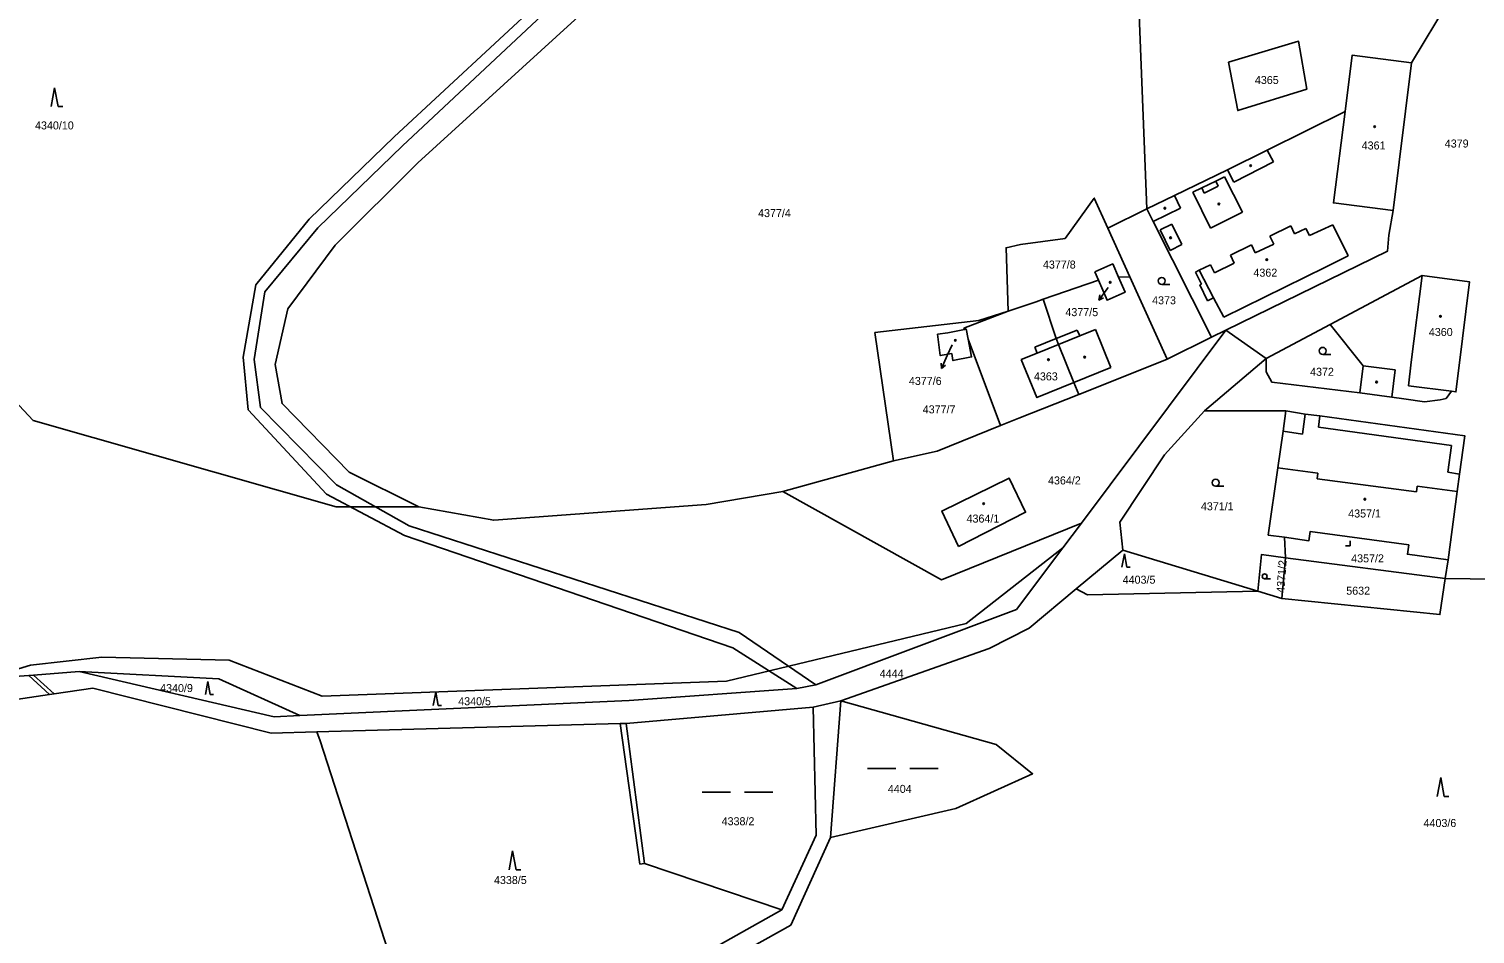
# Model space of a CAD drawing. Extents: x -733394 to -722299, y -1082822 to -1075049.
# Drawn here: x -729666 to -729358.9, y -1077389.5 to -1077197.2 of the extents above; entities that cross this region are included whole.
import ezdxf

# ---------------------------------------------------------------- set-up
doc = ezdxf.new("R2010")
doc.units = 0
for name, color, linetype in [('Hranice parcel', 7, 'Continuous'), ('Parcelní čísla', 7, 'Continuous'), ('Pop  PČ popisy', 7, 'Continuous'), ('Vnitřní kresba', 7, 'Continuous'), ('Značky budov', 7, 'Continuous'), ('Značky kultur', 7, 'Continuous')]:
    doc.layers.add(name, color=color, linetype=linetype)

msp = doc.modelspace()

# ---------------------------------------------------------------- linework, layer by layer
at = {"layer": 'Hranice parcel'}
for p, q in [((-729376.27, -1077235.78), (-729372.38, -1077204.42)), ((-729428.59, -1077235.47), (-729436.9, -1077239.52)), ((-729436.9, -1077239.52), (-729432.19, -1077249.91)), ((-729438.86, -1077250.58), (-729450.64, -1077254.65)), ((-729439.63, -1077248.8), (-729438.86, -1077250.58)), ((-729432.19, -1077249.91), (-729434.63, -1077249.95)), ((-729424.25, -1077267.4), (-729432.19, -1077249.91)), ((-729466.58, -1077263.1), (-729459.65, -1077281.46)), ((-729442.45, -1077302.19), (-729411.81, -1077261.2)), ((-729424.25, -1077267.4), (-729414.87, -1077262.69)), ((-729414.87, -1077262.69), (-729411.81, -1077261.2)), ((-729416.35, -1077278.35), (-729399.06, -1077278.37)), ((-729482.41, -1077288.99), (-729505.89, -1077295.5)), ((-729442.45, -1077302.19), (-729446.43, -1077307.47)), ((-729399.39, -1077305.21), (-729399.12, -1077309.57)), ((-729443.61, -1077316.17), (-729433.73, -1077307.91)), ((-729433.73, -1077307.91), (-729405.05, -1077316.64)), ((-729399.12, -1077309.57), (-729399.92, -1077318.2)), ((-729399.12, -1077309.57), (-729365.21, -1077313.97)), ((-729365.21, -1077313.97), (-729364.63, -1077309.99)), ((-729399.92, -1077318.2), (-729405.05, -1077316.64)), ((-729499.44, -1077341.31), (-729493.63, -1077339.93)), ((-729493.63, -1077339.93), (-729495.77, -1077368.99)), ((-729499.44, -1077341.31), (-729539.16, -1077344.74)), ((-729604.9, -1077346.55), (-729540.48, -1077344.73)), ((-729540.48, -1077344.73), (-729536.31, -1077374.62)), ((-729539.16, -1077344.74), (-729540.48, -1077344.73)), ((-729604.9, -1077346.55), (-729614.6, -1077346.82))]:
    msp.add_line(p, q, dxfattribs=at)
for points in [[(-729428.59, -1077235.47), (-729431.11, -1077172.57), (-729438.5, -1077139.23)], [(-729583.25, -1077298.72), (-729600.75, -1077298.72), (-729665.14, -1077280.41), (-729731.96, -1077208.81), (-729685.14, -1077184.36), (-729609.91, -1077166.59), (-729529.28, -1077157.49), (-729503.29, -1077151.15)], [(-729502.47, -1077152.47), (-729519.35, -1077167.56), (-729550.07, -1077195.28), (-729583.44, -1077225.65), (-729600.98, -1077243.16), (-729611.03, -1077256.67), (-729613.75, -1077268.48), (-729612.26, -1077276.81), (-729598, -1077291.35), (-729583.25, -1077298.72)], [(-729365.79, -1077150.42), (-729364.52, -1077191.42), (-729372.38, -1077204.42)], [(-729394.64, -1077210.04), (-729396.38, -1077199.83), (-729411.24, -1077204.3), (-729409.28, -1077214.58), (-729394.64, -1077210.04)], [(-729372.38, -1077204.42), (-729385, -1077202.81), (-729386.51, -1077214.73)], [(-729386.51, -1077214.73), (-729403.05, -1077222.98), (-729411.5, -1077227.12), (-729422.75, -1077232.62), (-729428.59, -1077235.47)], [(-729386.51, -1077214.73), (-729388.96, -1077234.18), (-729376.27, -1077235.78)], [(-729458.04, -1077257.18), (-729458.51, -1077243.72), (-729455.4, -1077243.04), (-729445.96, -1077241.77), (-729439.78, -1077233.17), (-729436.9, -1077239.52)], [(-729428.59, -1077235.47), (-729427.29, -1077238.14), (-729414.87, -1077262.69)], [(-729411.81, -1077261.2), (-729377.46, -1077244.4), (-729377.2, -1077241.02), (-729376.27, -1077235.78)], [(-729434.63, -1077249.95), (-729435.85, -1077247.15), (-729439.63, -1077248.8)], [(-729434.63, -1077249.95), (-729433.23, -1077253.17), (-729437.03, -1077254.84), (-729438.86, -1077250.58)], [(-729389.63, -1077259.97), (-729370.15, -1077249.62), (-729360.07, -1077250.92), (-729362.31, -1077269.29), (-729362.96, -1077274.32), (-729363.91, -1077274.2), (-729365.05, -1077275.72), (-729366.31, -1077276.03), (-729369.62, -1077276.42), (-729374.02, -1077275.8), (-729376.56, -1077275.46), (-729383.36, -1077274.5)], [(-729482.41, -1077288.99), (-729486.36, -1077261.73), (-729464.27, -1077259.19), (-729458.04, -1077257.18)], [(-729458.04, -1077257.18), (-729467.44, -1077260.81), (-729467.35, -1077261.04)], [(-729450.64, -1077254.65), (-729452.14, -1077255.17), (-729458.04, -1077257.18)], [(-729389.63, -1077259.97), (-729403.27, -1077267.21), (-729403.26, -1077270.03), (-729402.07, -1077272.22), (-729383.36, -1077274.5)], [(-729389.63, -1077259.97), (-729382.67, -1077268.77), (-729383.36, -1077274.5)], [(-729467.35, -1077261.04), (-729470.85, -1077261.77), (-729473.06, -1077262.06), (-729472.48, -1077266.62), (-729470.05, -1077266.17), (-729469.78, -1077267.66), (-729465.84, -1077266.9), (-729466.58, -1077263.1)], [(-729467.35, -1077261.04), (-729466.99, -1077260.96), (-729466.58, -1077263.1)], [(-729411.81, -1077261.2), (-729403.27, -1077267.21), (-729416.35, -1077278.35)], [(-729459.65, -1077281.46), (-729455.8, -1077279.93), (-729443.08, -1077274.87), (-729436.83, -1077272.39), (-729424.25, -1077267.4)], [(-729433.73, -1077307.91), (-729434.33, -1077302.02), (-729424.87, -1077287.68), (-729416.35, -1077278.35)], [(-729399.06, -1077278.37), (-729399.67, -1077282.69), (-729400.76, -1077290.45), (-729402.83, -1077304.74), (-729399.39, -1077305.21)], [(-729364.63, -1077309.99), (-729362.72, -1077295.48), (-729362.21, -1077291.79), (-729361.04, -1077283.68), (-729391.86, -1077279.42), (-729395, -1077279.07), (-729399.06, -1077278.37)], [(-729459.65, -1077281.46), (-729473.12, -1077286.92), (-729482.41, -1077288.99)], [(-729468.62, -1077307.13), (-729454.35, -1077299.87), (-729457.86, -1077292.63), (-729472.16, -1077299.65), (-729468.62, -1077307.13)], [(-729583.25, -1077298.72), (-729567.31, -1077301.6), (-729522.2, -1077298.21), (-729505.89, -1077295.5)], [(-729505.89, -1077295.5), (-729472.19, -1077314.22), (-729442.45, -1077302.19)], [(-729399.39, -1077305.21), (-729394.18, -1077305.93), (-729393.91, -1077303.94), (-729372.97, -1077306.81), (-729373.25, -1077308.81), (-729364.63, -1077309.99)], [(-729446.43, -1077307.47), (-729466.97, -1077323.54), (-729517.89, -1077335.78), (-729603.73, -1077338.92), (-729623.49, -1077331.3), (-729650.53, -1077330.65), (-729665.69, -1077332.37), (-729675.08, -1077335.23)], [(-729446.43, -1077307.47), (-729456.31, -1077320.56), (-729498.92, -1077336.52), (-729502.92, -1077337.31), (-729538.58, -1077339.87), (-729608.48, -1077343.07)], [(-729405.05, -1077316.64), (-729404.22, -1077308.84), (-729399.12, -1077309.57)], [(-729399.92, -1077318.2), (-729366.35, -1077321.61), (-729365.21, -1077313.97)], [(-729365.21, -1077313.97), (-729263.88, -1077315.33), (-729253.24, -1077319.11)], [(-729493.63, -1077339.93), (-729462.09, -1077328.84), (-729453.61, -1077324.54), (-729443.61, -1077316.17)], [(-729443.61, -1077316.17), (-729441.19, -1077317.45), (-729405.05, -1077316.64)], [(-729655.4, -1077333.74), (-729665.04, -1077334.47), (-729666.04, -1077334.55), (-729675.08, -1077335.23)], [(-729608.48, -1077343.07), (-729613.95, -1077343.32), (-729655.4, -1077333.74)], [(-729655.4, -1077333.74), (-729625.69, -1077335.27), (-729608.48, -1077343.07)], [(-729614.6, -1077346.82), (-729652.5, -1077337.26), (-729660.71, -1077338.48), (-729661.7, -1077338.62), (-729673.57, -1077340.38)], [(-729495.77, -1077368.99), (-729469.16, -1077362.83), (-729452.86, -1077355.45), (-729460.59, -1077349.25), (-729493.63, -1077339.93)], [(-729506.11, -1077384.35), (-729498.83, -1077368.47), (-729499.44, -1077341.31)], [(-729550.71, -1077408.05), (-729585.13, -1077407.37), (-729604.21, -1077348.43), (-729604.9, -1077346.55)], [(-729495.77, -1077368.99), (-729504.23, -1077387.61), (-729541.21, -1077408.24)], [(-729536.31, -1077374.62), (-729535.32, -1077374.49), (-729506.11, -1077384.35)], [(-729550.71, -1077408.05), (-729542.64, -1077404.89), (-729506.11, -1077384.35)]]:
    msp.add_lwpolyline(points, dxfattribs=at)
at = {"layer": 'Pop  PČ popisy'}
for p, q in [((-729437.02, -1077252.41), (-729438.83, -1077254.81)), ((-729438.83, -1077254.81), (-729438.62, -1077253.71)), ((-729436.8, -1077252.13), (-729437.02, -1077252.41)), ((-729438.83, -1077254.81), (-729437.82, -1077254.31)), ((-729469.96, -1077264.34), (-729470.98, -1077266.6)), ((-729472.2, -1077269.34), (-729472.25, -1077268.22)), ((-729470.98, -1077266.6), (-729472.2, -1077269.34)), ((-729472.2, -1077269.34), (-729471.34, -1077268.63))]:
    msp.add_line(p, q, dxfattribs=at)
at = {"layer": 'Vnitřní kresba'}
for p, q in [((-729555.38, -1077189.45), (-729588.48, -1077220.12)), ((-729553.76, -1077191.22), (-729586.73, -1077222.03)), ((-729588.48, -1077220.12), (-729606.49, -1077237.64)), ((-729586.73, -1077222.03), (-729604.65, -1077239.48)), ((-729403.05, -1077222.98), (-729401.67, -1077225.43)), ((-729410.15, -1077229.76), (-729401.67, -1077225.43)), ((-729413.98, -1077229.55), (-729416.93, -1077231)), ((-729412.08, -1077228.62), (-729413.98, -1077229.55)), ((-729413.45, -1077230.63), (-729413.98, -1077229.55)), ((-729408.26, -1077236.17), (-729412.08, -1077228.62)), ((-729411.5, -1077227.12), (-729410.15, -1077229.76)), ((-729421.45, -1077235.29), (-729422.75, -1077232.62)), ((-729416.93, -1077231), (-729418.82, -1077231.93)), ((-729418.82, -1077231.93), (-729415.07, -1077239.55)), ((-729416.93, -1077231), (-729416.4, -1077232.08)), ((-729416.4, -1077232.08), (-729413.45, -1077230.63)), ((-729427.29, -1077238.14), (-729421.45, -1077235.29)), ((-729606.49, -1077237.64), (-729617.86, -1077251.59)), ((-729425.79, -1077239.91), (-729423.27, -1077238.66)), ((-729423.27, -1077238.66), (-729421.15, -1077242.99)), ((-729415.07, -1077239.55), (-729408.26, -1077236.17)), ((-729389.08, -1077238.81), (-729394.05, -1077241.12)), ((-729385.83, -1077245.4), (-729389.08, -1077238.81)), ((-729604.65, -1077239.48), (-729615.91, -1077253.04)), ((-729423.63, -1077244.29), (-729425.79, -1077239.91)), ((-729397.99, -1077239.05), (-729402.47, -1077241.21)), ((-729402.47, -1077241.21), (-729401.64, -1077242.92)), ((-729397.22, -1077240.76), (-729397.99, -1077239.05)), ((-729394.81, -1077239.6), (-729397.22, -1077240.76)), ((-729394.05, -1077241.12), (-729394.81, -1077239.6)), ((-729421.15, -1077242.99), (-729423.63, -1077244.29)), ((-729406.39, -1077243.1), (-729410.86, -1077245.27)), ((-729405.56, -1077244.81), (-729406.39, -1077243.1)), ((-729401.64, -1077242.92), (-729405.56, -1077244.81)), ((-729415.08, -1077247.3), (-729417.48, -1077248.46)), ((-729414.25, -1077249.01), (-729415.08, -1077247.3)), ((-729410.04, -1077246.97), (-729414.25, -1077249.01)), ((-729412.27, -1077258.45), (-729390.69, -1077247.8)), ((-729410.86, -1077245.27), (-729410.04, -1077246.97)), ((-729390.69, -1077247.8), (-729385.83, -1077245.4)), ((-729418.28, -1077248.87), (-729417.48, -1077248.46)), ((-729417.01, -1077251.42), (-729418.28, -1077248.87)), ((-729417.48, -1077248.46), (-729414.44, -1077254.33)), ((-729370.15, -1077249.62), (-729372.46, -1077268.02)), ((-729617.86, -1077251.59), (-729620.53, -1077266.92)), ((-729615.91, -1077253.04), (-729618.2, -1077267.45)), ((-729417.36, -1077251.59), (-729417.01, -1077251.42)), ((-729415.69, -1077254.95), (-729417.36, -1077251.59)), ((-729447.89, -1077263.01), (-729450.64, -1077254.65)), ((-729414.44, -1077254.33), (-729415.69, -1077254.95)), ((-729414.44, -1077254.33), (-729412.27, -1077258.45)), ((-729447.89, -1077263.01), (-729452.4, -1077264.83)), ((-729443.37, -1077261.19), (-729447.89, -1077263.01)), ((-729447.36, -1077264.24), (-729447.89, -1077263.01)), ((-729447.36, -1077264.24), (-729442.86, -1077262.44)), ((-729442.86, -1077262.44), (-729443.37, -1077261.19)), ((-729442.86, -1077262.44), (-729439.5, -1077261.08)), ((-729439.5, -1077261.08), (-729436.22, -1077269.17)), ((-729451.9, -1077266.07), (-729455.26, -1077267.43)), ((-729452.4, -1077264.83), (-729451.9, -1077266.07)), ((-729451.9, -1077266.07), (-729447.36, -1077264.24)), ((-729444.08, -1077272.36), (-729447.36, -1077264.24)), ((-729620.53, -1077266.92), (-729619.46, -1077278.1)), ((-729618.2, -1077267.45), (-729616.86, -1077277.63)), ((-729436.22, -1077269.17), (-729444.08, -1077272.36)), ((-729375.86, -1077269.65), (-729382.67, -1077268.77)), ((-729373.04, -1077273.06), (-729372.46, -1077268.02)), ((-729444.08, -1077272.36), (-729443.08, -1077274.87)), ((-729376.56, -1077275.46), (-729375.86, -1077269.65)), ((-729363.91, -1077274.2), (-729373.04, -1077273.06)), ((-729619.46, -1077278.1), (-729602.81, -1077296.07)), ((-729616.86, -1077277.63), (-729600.73, -1077294.03)), ((-729395.51, -1077283.29), (-729395, -1077279.07)), ((-729391.86, -1077279.42), (-729392.15, -1077281.84)), ((-729392.15, -1077281.84), (-729363.88, -1077285.73)), ((-729399.67, -1077282.69), (-729395.51, -1077283.29)), ((-729363.88, -1077285.73), (-729364.67, -1077291.4)), ((-729392.3, -1077291.57), (-729400.76, -1077290.45)), ((-729600.73, -1077294.03), (-729585.26, -1077302.74)), ((-729392.3, -1077291.57), (-729392.45, -1077292.76)), ((-729392.45, -1077292.76), (-729371.34, -1077295.54)), ((-729364.67, -1077291.4), (-729362.21, -1077291.79)), ((-729602.81, -1077296.07), (-729586.29, -1077304.8)), ((-729371.34, -1077295.54), (-729371.18, -1077294.35)), ((-729371.18, -1077294.35), (-729362.72, -1077295.48)), ((-729585.26, -1077302.74), (-729515.2, -1077325.4)), ((-729586.29, -1077304.8), (-729516.5, -1077328.67)), ((-729515.2, -1077325.4), (-729498.92, -1077336.52)), ((-729516.5, -1077328.67), (-729502.92, -1077337.31)), ((-729661.7, -1077338.62), (-729666.04, -1077334.55)), ((-729665.04, -1077334.47), (-729660.71, -1077338.48)), ((-729535.32, -1077374.49), (-729539.16, -1077344.74))]:
    msp.add_line(p, q, dxfattribs=at)
msp.add_lwpolyline([(-729444.08, -1077272.36), (-729451.94, -1077275.54), (-729455.26, -1077267.43)], dxfattribs=at)
at = {"layer": 'Značky budov'}
for centre in [(-729380.2, -1077217.99), (-729406.54, -1077226.27), (-729424.78, -1077235.31), (-729413.3, -1077234.41), (-729423.56, -1077241.58), (-729403.12, -1077246.22), (-729436.38, -1077251.04), (-729366.24, -1077258.28), (-729469.27, -1077263.37), (-729449.5, -1077267.48), (-729441.79, -1077266.94), (-729379.81, -1077272.24), (-729382.3, -1077297.11), (-729463.26, -1077298.08)]:
    msp.add_circle(centre, 0.175, dxfattribs=at)
at = {"layer": 'Značky kultur'}
for p, q in [((-729660.58, -1077209.7), (-729661.33, -1077213.7)), ((-729659.83, -1077213.7), (-729660.58, -1077209.7)), ((-729659.83, -1077213.7), (-729658.83, -1077213.7)), ((-729425.44, -1077251.5), (-729423.69, -1077251.5)), ((-729391.24, -1077266.36), (-729389.49, -1077266.36)), ((-729413.99, -1077294.36), (-729412.24, -1077294.36)), ((-729385.4, -1077306.99), (-729385.4, -1077305.99)), ((-729433.35, -1077308.75), (-729433.88, -1077311.55)), ((-729432.83, -1077311.55), (-729433.35, -1077308.75)), ((-729386.4, -1077306.99), (-729385.4, -1077306.99)), ((-729432.83, -1077311.55), (-729432.13, -1077311.55)), ((-729403.58, -1077314.04), (-729402.35, -1077314.04)), ((-729628.03, -1077335.82), (-729628.56, -1077338.62)), ((-729627.51, -1077338.62), (-729628.03, -1077335.82)), ((-729627.51, -1077338.62), (-729626.81, -1077338.62)), ((-729579.62, -1077338.12), (-729580.15, -1077340.92)), ((-729579.1, -1077340.92), (-729579.62, -1077338.12)), ((-729579.1, -1077340.92), (-729578.4, -1077340.92)), ((-729487.91, -1077354.32), (-729481.91, -1077354.32)), ((-729478.91, -1077354.32), (-729472.91, -1077354.32)), ((-729366.19, -1077356.26), (-729366.94, -1077360.26)), ((-729365.44, -1077360.26), (-729366.19, -1077356.26)), ((-729523.05, -1077359.36), (-729517.05, -1077359.36)), ((-729514.05, -1077359.36), (-729508.05, -1077359.36)), ((-729365.44, -1077360.26), (-729364.44, -1077360.26)), ((-729563.3, -1077371.81), (-729564.05, -1077375.81)), ((-729562.55, -1077375.81), (-729563.3, -1077371.81)), ((-729562.55, -1077375.81), (-729561.55, -1077375.81))]:
    msp.add_line(p, q, dxfattribs=at)
for centre, radius in [((-729425.44, -1077250.75), 0.75), ((-729391.24, -1077265.61), 0.75), ((-729413.99, -1077293.61), 0.75), ((-729403.58, -1077313.51), 0.525)]:
    msp.add_circle(centre, radius, dxfattribs=at)

# ---------------------------------------------------------------- texts
at = {"layer": 'Parcelní čísla'}
for s, p in [('4365', (-729405.65, -1077208.92)), ('4340/10', (-729664.74, -1077218.57)), ('4361', (-729382.97, -1077222.83)), ('4379', (-729365.32, -1077222.41)), ('4377/4', (-729511.17, -1077237.19)), ('4377/8', (-729450.67, -1077248.12)), ('4362', (-729405.96, -1077249.84)), ('4373', (-729427.48, -1077255.71)), ('4377/5', (-729445.9, -1077258.23)), ('4360', (-729368.7, -1077262.45)), ('4372', (-729393.93, -1077270.9)), ('4377/6', (-729479.14, -1077272.84)), ('4363', (-729452.58, -1077271.88)), ('4377/7', (-729476.2, -1077278.88)), ('4364/2', (-729449.59, -1077293.98)), ('4371/1', (-729417.12, -1077299.47)), ('4357/1', (-729385.83, -1077301)), ('4364/1', (-729466.89, -1077302.08)), ('4357/2', (-729385.2, -1077310.53)), ('4403/5', (-729433.73, -1077315.06)), ('5632', (-729386.25, -1077317.4)), ('4444', (-729485.33, -1077335)), ('4340/9', (-729638.17, -1077338.08)), ('4340/5', (-729574.86, -1077340.88)), ('4404', (-729483.61, -1077359.5)), ('4338/2', (-729518.91, -1077366.37)), ('4403/6', (-729369.83, -1077366.75)), ('4338/5', (-729567.26, -1077378.86))]:
    msp.add_text(s, height=1.7, dxfattribs=at).set_placement(p)
msp.add_text('4371/2', height=1.7, rotation=86, dxfattribs=at).set_placement((-729399.39, -1077317.06))

doc.saveas('drawing.dxf')
